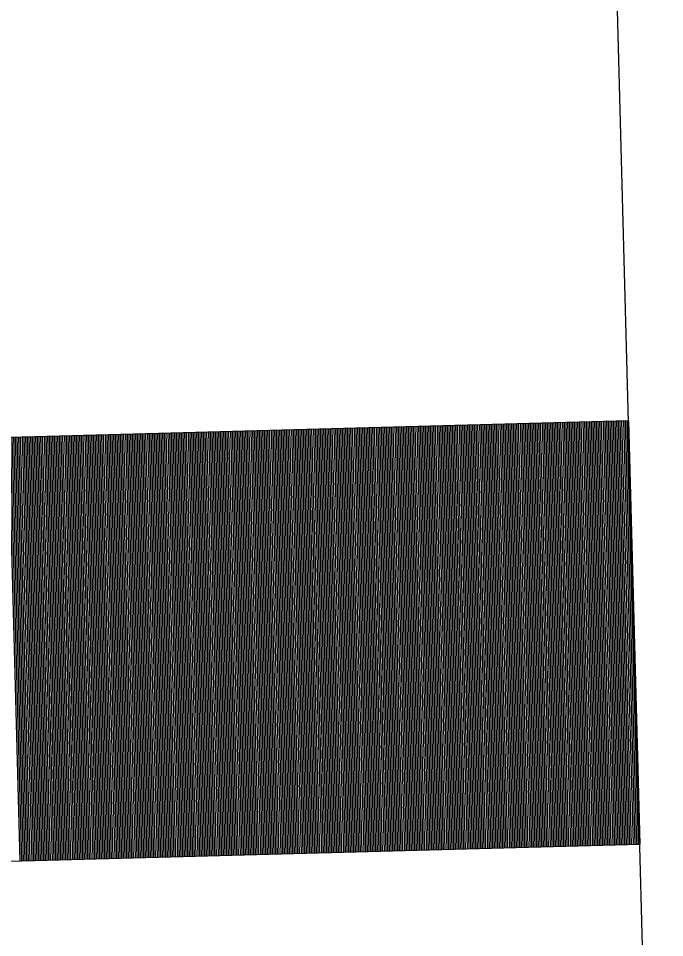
# Model space of a CAD drawing. Extents: x 1926836 to 1933254, y 596317 to 604524.
# Drawn here: x 1930959.76 to 1930963.66, y 598877.97 to 598883.52 of the extents above; entities that cross this region are included whole.
import ezdxf

# ---------------------------------------------------------------- set-up
doc = ezdxf.new("R2010")
doc.units = 0
doc.layers.add('Default', color=7, linetype='Continuous')

msp = doc.modelspace()

# ---------------------------------------------------------------- linework, layer by layer
at = {"layer": 'Default'}
for p, q in [((1930967.5783, 598726.9671), (1930963.1871, 598890.548)), ((1930945.658, 598880.6156), (1930963.441, 598881.093)), ((1930961.4152, 598881.0386), (1930961.4839, 598878.4814)), ((1930961.4254, 598881.0389), (1930961.4941, 598878.4817)), ((1930961.4357, 598881.0392), (1930961.5043, 598878.4819)), ((1930961.4459, 598881.0394), (1930961.5146, 598878.4822)), ((1930961.4561, 598881.0397), (1930961.5248, 598878.4825)), ((1930961.4664, 598881.04), (1930961.535, 598878.4828)), ((1930961.4766, 598881.0403), (1930961.5452, 598878.483)), ((1930961.4868, 598881.0405), (1930961.5555, 598878.4833)), ((1930961.497, 598881.0408), (1930961.5657, 598878.4836)), ((1930961.5073, 598881.0411), (1930961.5759, 598878.4839)), ((1930961.5175, 598881.0414), (1930961.5862, 598878.4841)), ((1930961.5277, 598881.0416), (1930961.5964, 598878.4844)), ((1930961.538, 598881.0419), (1930961.6066, 598878.4847)), ((1930961.5482, 598881.0422), (1930961.6168, 598878.485)), ((1930961.5584, 598881.0425), (1930961.6271, 598878.4852)), ((1930961.5687, 598881.0427), (1930961.6373, 598878.4855)), ((1930961.5789, 598881.043), (1930961.6475, 598878.4858)), ((1930961.5891, 598881.0433), (1930961.6578, 598878.4861)), ((1930961.5993, 598881.0436), (1930961.668, 598878.4863)), ((1930961.6096, 598881.0438), (1930961.6782, 598878.4866)), ((1930961.6198, 598881.0441), (1930961.6884, 598878.4869)), ((1930961.63, 598881.0444), (1930961.6987, 598878.4872)), ((1930961.6403, 598881.0447), (1930961.7089, 598878.4874)), ((1930961.6505, 598881.0449), (1930961.7191, 598878.4877)), ((1930961.6607, 598881.0452), (1930961.7294, 598878.488)), ((1930961.6709, 598881.0455), (1930961.7396, 598878.4883)), ((1930961.6812, 598881.0458), (1930961.7498, 598878.4885)), ((1930961.6914, 598881.046), (1930961.76, 598878.4888)), ((1930961.7016, 598881.0463), (1930961.7703, 598878.4891)), ((1930961.7119, 598881.0466), (1930961.7805, 598878.4894)), ((1930961.7221, 598881.0469), (1930961.7907, 598878.4896)), ((1930961.7323, 598881.0471), (1930961.801, 598878.4899)), ((1930961.7425, 598881.0474), (1930961.8112, 598878.4902)), ((1930961.7528, 598881.0477), (1930961.8214, 598878.4905)), ((1930961.763, 598881.048), (1930961.8316, 598878.4907)), ((1930961.7732, 598881.0482), (1930961.8419, 598878.491)), ((1930961.7835, 598881.0485), (1930961.8521, 598878.4913)), ((1930961.7937, 598881.0488), (1930961.8623, 598878.4916)), ((1930961.8039, 598881.0491), (1930961.8726, 598878.4918)), ((1930961.8141, 598881.0493), (1930961.8828, 598878.4921)), ((1930961.8244, 598881.0496), (1930961.893, 598878.4924)), ((1930961.8346, 598881.0499), (1930961.9032, 598878.4927)), ((1930961.8448, 598881.0502), (1930961.9135, 598878.4929)), ((1930961.8551, 598881.0504), (1930961.9237, 598878.4932)), ((1930961.8653, 598881.0507), (1930961.9339, 598878.4935)), ((1930961.8755, 598881.051), (1930961.9442, 598878.4938)), ((1930961.8857, 598881.0513), (1930961.9544, 598878.494)), ((1930961.896, 598881.0515), (1930961.9646, 598878.4943)), ((1930961.9062, 598881.0518), (1930961.9749, 598878.4946)), ((1930961.9164, 598881.0521), (1930961.9851, 598878.4948)), ((1930961.9267, 598881.0524), (1930961.9953, 598878.4951)), ((1930961.9369, 598881.0526), (1930962.0055, 598878.4954)), ((1930961.9471, 598881.0529), (1930962.0158, 598878.4957)), ((1930961.9574, 598881.0532), (1930962.026, 598878.4959)), ((1930961.9676, 598881.0534), (1930962.0362, 598878.4962)), ((1930961.9778, 598881.0537), (1930962.0465, 598878.4965)), ((1930961.988, 598881.054), (1930962.0567, 598878.4968)), ((1930961.9983, 598881.0543), (1930962.0669, 598878.497)), ((1930962.0085, 598881.0545), (1930962.0771, 598878.4973)), ((1930962.0187, 598881.0548), (1930962.0874, 598878.4976)), ((1930962.029, 598881.0551), (1930962.0976, 598878.4979)), ((1930962.0392, 598881.0554), (1930962.1078, 598878.4981)), ((1930962.0494, 598881.0556), (1930962.1181, 598878.4984)), ((1930962.0596, 598881.0559), (1930962.1283, 598878.4987)), ((1930962.0699, 598881.0562), (1930962.1385, 598878.499)), ((1930962.0801, 598881.0565), (1930962.1487, 598878.4992)), ((1930962.0903, 598881.0567), (1930962.159, 598878.4995)), ((1930962.1006, 598881.057), (1930962.1692, 598878.4998)), ((1930962.1108, 598881.0573), (1930962.1794, 598878.5001)), ((1930962.121, 598881.0576), (1930962.1897, 598878.5003)), ((1930962.1312, 598881.0578), (1930962.1999, 598878.5006)), ((1930962.1415, 598881.0581), (1930962.2101, 598878.5009)), ((1930962.1517, 598881.0584), (1930962.2203, 598878.5012)), ((1930962.1619, 598881.0587), (1930962.2306, 598878.5014)), ((1930962.1722, 598881.0589), (1930962.2408, 598878.5017)), ((1930962.1824, 598881.0592), (1930962.251, 598878.502)), ((1930962.1926, 598881.0595), (1930962.2613, 598878.5023)), ((1930962.2028, 598881.0598), (1930962.2715, 598878.5025)), ((1930962.2131, 598881.06), (1930962.2817, 598878.5028)), ((1930962.2233, 598881.0603), (1930962.2919, 598878.5031)), ((1930962.2335, 598881.0606), (1930962.3022, 598878.5034)), ((1930962.2438, 598881.0609), (1930962.3124, 598878.5036)), ((1930962.254, 598881.0611), (1930962.3226, 598878.5039)), ((1930962.2642, 598881.0614), (1930962.3329, 598878.5042)), ((1930962.2744, 598881.0617), (1930962.3431, 598878.5045)), ((1930962.2847, 598881.062), (1930962.3533, 598878.5047)), ((1930962.2949, 598881.0622), (1930962.3636, 598878.505)), ((1930962.3051, 598881.0625), (1930962.3738, 598878.5053)), ((1930962.3154, 598881.0628), (1930962.384, 598878.5056)), ((1930962.3256, 598881.0631), (1930962.3942, 598878.5058)), ((1930962.3358, 598881.0633), (1930962.4045, 598878.5061)), ((1930962.346, 598881.0636), (1930962.4147, 598878.5064)), ((1930962.3563, 598881.0639), (1930962.4249, 598878.5067)), ((1930962.3665, 598881.0642), (1930962.4352, 598878.5069)), ((1930962.3767, 598881.0644), (1930962.4454, 598878.5072)), ((1930962.387, 598881.0647), (1930962.4556, 598878.5075)), ((1930962.3972, 598881.065), (1930962.4658, 598878.5078)), ((1930962.4074, 598881.0653), (1930962.4761, 598878.508)), ((1930962.4177, 598881.0655), (1930962.4863, 598878.5083)), ((1930962.4279, 598881.0658), (1930962.4965, 598878.5086)), ((1930962.4381, 598881.0661), (1930962.5068, 598878.5089)), ((1930962.4483, 598881.0664), (1930962.517, 598878.5091)), ((1930962.4586, 598881.0666), (1930962.5272, 598878.5094)), ((1930962.4688, 598881.0669), (1930962.5374, 598878.5097)), ((1930962.479, 598881.0672), (1930962.5477, 598878.51)), ((1930962.4893, 598881.0675), (1930962.5579, 598878.5102)), ((1930962.4995, 598881.0677), (1930962.5681, 598878.5105)), ((1930962.5097, 598881.068), (1930962.5784, 598878.5108)), ((1930962.5199, 598881.0683), (1930962.5886, 598878.511)), ((1930962.5302, 598881.0686), (1930962.5988, 598878.5113)), ((1930962.5404, 598881.0688), (1930962.609, 598878.5116)), ((1930962.5506, 598881.0691), (1930962.6193, 598878.5119)), ((1930962.5609, 598881.0694), (1930962.6295, 598878.5121)), ((1930962.5711, 598881.0696), (1930962.6397, 598878.5124)), ((1930962.5813, 598881.0699), (1930962.65, 598878.5127)), ((1930962.5915, 598881.0702), (1930962.6602, 598878.513)), ((1930962.6018, 598881.0705), (1930962.6704, 598878.5132)), ((1930962.612, 598881.0707), (1930962.6806, 598878.5135)), ((1930962.6222, 598881.071), (1930962.6909, 598878.5138)), ((1930962.6325, 598881.0713), (1930962.7011, 598878.5141)), ((1930962.6427, 598881.0716), (1930962.7113, 598878.5143)), ((1930962.6529, 598881.0718), (1930962.7216, 598878.5146)), ((1930962.6631, 598881.0721), (1930962.7318, 598878.5149)), ((1930962.6734, 598881.0724), (1930962.742, 598878.5152)), ((1930962.6836, 598881.0727), (1930962.7522, 598878.5154)), ((1930962.6938, 598881.0729), (1930962.7625, 598878.5157)), ((1930962.7041, 598881.0732), (1930962.7727, 598878.516)), ((1930962.7143, 598881.0735), (1930962.7829, 598878.5163)), ((1930962.7245, 598881.0738), (1930962.7932, 598878.5165)), ((1930962.7347, 598881.074), (1930962.8034, 598878.5168)), ((1930962.745, 598881.0743), (1930962.8136, 598878.5171)), ((1930962.7552, 598881.0746), (1930962.8239, 598878.5174)), ((1930962.7654, 598881.0749), (1930962.8341, 598878.5176)), ((1930962.7757, 598881.0751), (1930962.8443, 598878.5179)), ((1930962.7859, 598881.0754), (1930962.8545, 598878.5182)), ((1930962.7961, 598881.0757), (1930962.8648, 598878.5185)), ((1930962.8063, 598881.076), (1930962.875, 598878.5187)), ((1930962.8166, 598881.0762), (1930962.8852, 598878.519)), ((1930962.8268, 598881.0765), (1930962.8955, 598878.5193)), ((1930962.837, 598881.0768), (1930962.9057, 598878.5196)), ((1930962.8473, 598881.0771), (1930962.9159, 598878.5198)), ((1930962.8575, 598881.0773), (1930962.9261, 598878.5201)), ((1930962.8677, 598881.0776), (1930962.9364, 598878.5204)), ((1930962.878, 598881.0779), (1930962.9466, 598878.5207)), ((1930962.8882, 598881.0782), (1930962.9568, 598878.5209)), ((1930962.8984, 598881.0784), (1930962.9671, 598878.5212)), ((1930962.9086, 598881.0787), (1930962.9773, 598878.5215)), ((1930962.9189, 598881.079), (1930962.9875, 598878.5218)), ((1930962.9291, 598881.0793), (1930962.9977, 598878.522)), ((1930962.9393, 598881.0795), (1930963.008, 598878.5223)), ((1930962.9496, 598881.0798), (1930963.0182, 598878.5226)), ((1930962.9598, 598881.0801), (1930963.0284, 598878.5229)), ((1930962.97, 598881.0804), (1930963.0387, 598878.5231)), ((1930962.9802, 598881.0806), (1930963.0489, 598878.5234)), ((1930962.9905, 598881.0809), (1930963.0591, 598878.5237)), ((1930963.0007, 598881.0812), (1930963.0693, 598878.524)), ((1930963.0109, 598881.0815), (1930963.0796, 598878.5242)), ((1930963.0212, 598881.0817), (1930963.0898, 598878.5245)), ((1930963.0314, 598881.082), (1930963.1, 598878.5248)), ((1930963.0416, 598881.0823), (1930963.1103, 598878.5251)), ((1930963.0518, 598881.0826), (1930963.1205, 598878.5253)), ((1930963.0621, 598881.0828), (1930963.1307, 598878.5256)), ((1930963.0723, 598881.0831), (1930963.1409, 598878.5259)), ((1930963.0825, 598881.0834), (1930963.1512, 598878.5262)), ((1930963.0928, 598881.0837), (1930963.1614, 598878.5264)), ((1930963.103, 598881.0839), (1930963.1716, 598878.5267)), ((1930963.1132, 598881.0842), (1930963.1819, 598878.527)), ((1930963.1234, 598881.0845), (1930963.1921, 598878.5273)), ((1930963.1337, 598881.0848), (1930963.2023, 598878.5275)), ((1930963.1439, 598881.085), (1930963.2125, 598878.5278)), ((1930963.1541, 598881.0853), (1930963.2228, 598878.5281)), ((1930963.1644, 598881.0856), (1930963.233, 598878.5283)), ((1930963.1746, 598881.0859), (1930963.2432, 598878.5286)), ((1930963.1848, 598881.0861), (1930963.2535, 598878.5289)), ((1930963.195, 598881.0864), (1930963.2637, 598878.5292)), ((1930963.2053, 598881.0867), (1930963.2739, 598878.5294)), ((1930963.2155, 598881.0869), (1930963.2842, 598878.5297)), ((1930963.2257, 598881.0872), (1930963.2944, 598878.53)), ((1930963.236, 598881.0875), (1930963.3046, 598878.5303)), ((1930963.2462, 598881.0878), (1930963.3148, 598878.5305)), ((1930963.2564, 598881.088), (1930963.3251, 598878.5308)), ((1930963.2667, 598881.0883), (1930963.3353, 598878.5311)), ((1930963.2769, 598881.0886), (1930963.3455, 598878.5314)), ((1930963.2871, 598881.0889), (1930963.3558, 598878.5316)), ((1930963.2973, 598881.0891), (1930963.366, 598878.5319)), ((1930963.3076, 598881.0894), (1930963.3762, 598878.5322)), ((1930963.3178, 598881.0897), (1930963.3864, 598878.5325)), ((1930963.328, 598881.09), (1930963.3967, 598878.5327)), ((1930963.3383, 598881.0902), (1930963.4069, 598878.533)), ((1930963.3485, 598881.0905), (1930963.4171, 598878.5333)), ((1930963.3587, 598881.0908), (1930963.4274, 598878.5336)), ((1930963.3689, 598881.0911), (1930963.4376, 598878.5338)), ((1930963.3792, 598881.0913), (1930963.4478, 598878.5341)), ((1930963.3894, 598881.0916), (1930963.458, 598878.5344)), ((1930963.3996, 598881.0919), (1930963.4683, 598878.5347)), ((1930963.4099, 598881.0922), (1930963.4785, 598878.5349)), ((1930963.4201, 598881.0924), (1930963.4887, 598878.5352)), ((1930963.4303, 598881.0927), (1930963.499, 598878.5355)), ((1930963.4405, 598881.093), (1930963.5092, 598878.5358)), ((1930963.5096, 598878.5358), (1930963.441, 598881.093)), ((1930959.6968, 598880.9925), (1930959.7654, 598878.4353)), ((1930959.707, 598880.9928), (1930959.7756, 598878.4355)), ((1930959.7172, 598880.993), (1930959.7859, 598878.4358)), ((1930959.7274, 598880.9933), (1930959.7961, 598878.4361)), ((1930959.7377, 598880.9936), (1930959.8063, 598878.4364)), ((1930959.7479, 598880.9939), (1930959.8166, 598878.4366)), ((1930959.7581, 598880.9941), (1930959.8268, 598878.4369)), ((1930959.7684, 598880.9944), (1930959.837, 598878.4372)), ((1930959.7786, 598880.9947), (1930959.8472, 598878.4375)), ((1930959.7888, 598880.995), (1930959.8575, 598878.4377)), ((1930959.7991, 598880.9952), (1930959.8677, 598878.438)), ((1930959.8093, 598880.9955), (1930959.8779, 598878.4383)), ((1930959.8195, 598880.9958), (1930959.8882, 598878.4386)), ((1930959.8297, 598880.9961), (1930959.8984, 598878.4388)), ((1930959.84, 598880.9963), (1930959.9086, 598878.4391)), ((1930959.8502, 598880.9966), (1930959.9188, 598878.4394)), ((1930959.8604, 598880.9969), (1930959.9291, 598878.4397)), ((1930959.8707, 598880.9972), (1930959.9393, 598878.4399)), ((1930959.8809, 598880.9974), (1930959.9495, 598878.4402)), ((1930959.8911, 598880.9977), (1930959.9598, 598878.4405)), ((1930959.9013, 598880.998), (1930959.97, 598878.4408)), ((1930959.9116, 598880.9983), (1930959.9802, 598878.441)), ((1930959.9218, 598880.9985), (1930959.9904, 598878.4413)), ((1930959.932, 598880.9988), (1930960.0007, 598878.4416)), ((1930959.9423, 598880.9991), (1930960.0109, 598878.4419)), ((1930959.9525, 598880.9994), (1930960.0211, 598878.4421)), ((1930959.9627, 598880.9996), (1930960.0314, 598878.4424)), ((1930959.9729, 598880.9999), (1930960.0416, 598878.4427)), ((1930959.9832, 598881.0002), (1930960.0518, 598878.443)), ((1930959.9934, 598881.0005), (1930960.062, 598878.4432)), ((1930960.0036, 598881.0007), (1930960.0723, 598878.4435)), ((1930960.0139, 598881.001), (1930960.0825, 598878.4438)), ((1930960.0241, 598881.0013), (1930960.0927, 598878.4441)), ((1930960.0343, 598881.0016), (1930960.103, 598878.4443)), ((1930960.0445, 598881.0018), (1930960.1132, 598878.4446)), ((1930960.0548, 598881.0021), (1930960.1234, 598878.4449)), ((1930960.065, 598881.0024), (1930960.1336, 598878.4451)), ((1930960.0752, 598881.0027), (1930960.1439, 598878.4454)), ((1930960.0855, 598881.0029), (1930960.1541, 598878.4457)), ((1930960.0957, 598881.0032), (1930960.1643, 598878.446)), ((1930960.1059, 598881.0035), (1930960.1746, 598878.4462)), ((1930960.1161, 598881.0037), (1930960.1848, 598878.4465)), ((1930960.1264, 598881.004), (1930960.195, 598878.4468)), ((1930960.1366, 598881.0043), (1930960.2053, 598878.4471)), ((1930960.1468, 598881.0046), (1930960.2155, 598878.4473)), ((1930960.1571, 598881.0048), (1930960.2257, 598878.4476)), ((1930960.1673, 598881.0051), (1930960.2359, 598878.4479)), ((1930960.1775, 598881.0054), (1930960.2462, 598878.4482)), ((1930960.1877, 598881.0057), (1930960.2564, 598878.4484)), ((1930960.198, 598881.0059), (1930960.2666, 598878.4487)), ((1930960.2082, 598881.0062), (1930960.2769, 598878.449)), ((1930960.2184, 598881.0065), (1930960.2871, 598878.4493)), ((1930960.2287, 598881.0068), (1930960.2973, 598878.4495)), ((1930960.2389, 598881.007), (1930960.3075, 598878.4498)), ((1930960.2491, 598881.0073), (1930960.3178, 598878.4501)), ((1930960.2594, 598881.0076), (1930960.328, 598878.4504)), ((1930960.2696, 598881.0079), (1930960.3382, 598878.4506)), ((1930960.2798, 598881.0081), (1930960.3485, 598878.4509)), ((1930960.29, 598881.0084), (1930960.3587, 598878.4512)), ((1930960.3003, 598881.0087), (1930960.3689, 598878.4515)), ((1930960.3105, 598881.009), (1930960.3791, 598878.4517)), ((1930960.3207, 598881.0092), (1930960.3894, 598878.452)), ((1930960.331, 598881.0095), (1930960.3996, 598878.4523)), ((1930960.3412, 598881.0098), (1930960.4098, 598878.4526)), ((1930960.3514, 598881.0101), (1930960.4201, 598878.4528)), ((1930960.3616, 598881.0103), (1930960.4303, 598878.4531)), ((1930960.3719, 598881.0106), (1930960.4405, 598878.4534)), ((1930960.3821, 598881.0109), (1930960.4507, 598878.4537)), ((1930960.3923, 598881.0112), (1930960.461, 598878.4539)), ((1930960.4026, 598881.0114), (1930960.4712, 598878.4542)), ((1930960.4128, 598881.0117), (1930960.4814, 598878.4545)), ((1930960.423, 598881.012), (1930960.4917, 598878.4548)), ((1930960.4332, 598881.0123), (1930960.5019, 598878.455)), ((1930960.4435, 598881.0125), (1930960.5121, 598878.4553)), ((1930960.4537, 598881.0128), (1930960.5223, 598878.4556)), ((1930960.4639, 598881.0131), (1930960.5326, 598878.4559)), ((1930960.4742, 598881.0134), (1930960.5428, 598878.4561)), ((1930960.4844, 598881.0136), (1930960.553, 598878.4564)), ((1930960.4946, 598881.0139), (1930960.5633, 598878.4567)), ((1930960.5048, 598881.0142), (1930960.5735, 598878.457)), ((1930960.5151, 598881.0145), (1930960.5837, 598878.4572)), ((1930960.5253, 598881.0147), (1930960.5939, 598878.4575)), ((1930960.5355, 598881.015), (1930960.6042, 598878.4578)), ((1930960.5458, 598881.0153), (1930960.6144, 598878.4581)), ((1930960.556, 598881.0156), (1930960.6246, 598878.4583)), ((1930960.5662, 598881.0158), (1930960.6349, 598878.4586)), ((1930960.5764, 598881.0161), (1930960.6451, 598878.4589)), ((1930960.5867, 598881.0164), (1930960.6553, 598878.4592)), ((1930960.5969, 598881.0167), (1930960.6656, 598878.4594)), ((1930960.6071, 598881.0169), (1930960.6758, 598878.4597)), ((1930960.6174, 598881.0172), (1930960.686, 598878.46)), ((1930960.6276, 598881.0175), (1930960.6962, 598878.4603)), ((1930960.6378, 598881.0178), (1930960.7065, 598878.4605)), ((1930960.648, 598881.018), (1930960.7167, 598878.4608)), ((1930960.6583, 598881.0183), (1930960.7269, 598878.4611)), ((1930960.6685, 598881.0186), (1930960.7372, 598878.4613)), ((1930960.6787, 598881.0189), (1930960.7474, 598878.4616)), ((1930960.689, 598881.0191), (1930960.7576, 598878.4619)), ((1930960.6992, 598881.0194), (1930960.7678, 598878.4622)), ((1930960.7094, 598881.0197), (1930960.7781, 598878.4624)), ((1930960.7197, 598881.0199), (1930960.7883, 598878.4627)), ((1930960.7299, 598881.0202), (1930960.7985, 598878.463)), ((1930960.7401, 598881.0205), (1930960.8088, 598878.4633)), ((1930960.7503, 598881.0208), (1930960.819, 598878.4635)), ((1930960.7606, 598881.021), (1930960.8292, 598878.4638)), ((1930960.7708, 598881.0213), (1930960.8394, 598878.4641)), ((1930960.781, 598881.0216), (1930960.8497, 598878.4644)), ((1930960.7913, 598881.0219), (1930960.8599, 598878.4646)), ((1930960.8015, 598881.0221), (1930960.8701, 598878.4649)), ((1930960.8117, 598881.0224), (1930960.8804, 598878.4652)), ((1930960.8219, 598881.0227), (1930960.8906, 598878.4655)), ((1930960.8322, 598881.023), (1930960.9008, 598878.4657)), ((1930960.8424, 598881.0232), (1930960.911, 598878.466)), ((1930960.8526, 598881.0235), (1930960.9213, 598878.4663)), ((1930960.8629, 598881.0238), (1930960.9315, 598878.4666)), ((1930960.8731, 598881.0241), (1930960.9417, 598878.4668)), ((1930960.8833, 598881.0243), (1930960.952, 598878.4671)), ((1930960.8935, 598881.0246), (1930960.9622, 598878.4674)), ((1930960.9038, 598881.0249), (1930960.9724, 598878.4677)), ((1930960.914, 598881.0252), (1930960.9826, 598878.4679)), ((1930960.9242, 598881.0254), (1930960.9929, 598878.4682)), ((1930960.9345, 598881.0257), (1930961.0031, 598878.4685)), ((1930960.9447, 598881.026), (1930961.0133, 598878.4688)), ((1930960.9549, 598881.0263), (1930961.0236, 598878.469)), ((1930960.9651, 598881.0265), (1930961.0338, 598878.4693)), ((1930960.9754, 598881.0268), (1930961.044, 598878.4696)), ((1930960.9856, 598881.0271), (1930961.0543, 598878.4699)), ((1930960.9958, 598881.0274), (1930961.0645, 598878.4701)), ((1930961.0061, 598881.0276), (1930961.0747, 598878.4704)), ((1930961.0163, 598881.0279), (1930961.0849, 598878.4707)), ((1930961.0265, 598881.0282), (1930961.0952, 598878.471)), ((1930961.0367, 598881.0285), (1930961.1054, 598878.4712)), ((1930961.047, 598881.0287), (1930961.1156, 598878.4715)), ((1930961.0572, 598881.029), (1930961.1259, 598878.4718)), ((1930961.0674, 598881.0293), (1930961.1361, 598878.4721)), ((1930961.0777, 598881.0296), (1930961.1463, 598878.4723)), ((1930961.0879, 598881.0298), (1930961.1565, 598878.4726)), ((1930961.0981, 598881.0301), (1930961.1668, 598878.4729)), ((1930961.1084, 598881.0304), (1930961.177, 598878.4732)), ((1930961.1186, 598881.0307), (1930961.1872, 598878.4734)), ((1930961.1288, 598881.0309), (1930961.1975, 598878.4737)), ((1930961.139, 598881.0312), (1930961.2077, 598878.474)), ((1930961.1493, 598881.0315), (1930961.2179, 598878.4743)), ((1930961.1595, 598881.0318), (1930961.2281, 598878.4745)), ((1930961.1697, 598881.032), (1930961.2384, 598878.4748)), ((1930961.18, 598881.0323), (1930961.2486, 598878.4751)), ((1930961.1902, 598881.0326), (1930961.2588, 598878.4754)), ((1930961.2004, 598881.0329), (1930961.2691, 598878.4756)), ((1930961.2106, 598881.0331), (1930961.2793, 598878.4759)), ((1930961.2209, 598881.0334), (1930961.2895, 598878.4762)), ((1930961.2311, 598881.0337), (1930961.2997, 598878.4765)), ((1930961.2413, 598881.034), (1930961.31, 598878.4767)), ((1930961.2516, 598881.0342), (1930961.3202, 598878.477)), ((1930961.2618, 598881.0345), (1930961.3304, 598878.4773)), ((1930961.272, 598881.0348), (1930961.3407, 598878.4776)), ((1930961.2822, 598881.0351), (1930961.3509, 598878.4778)), ((1930961.2925, 598881.0353), (1930961.3611, 598878.4781)), ((1930961.3027, 598881.0356), (1930961.3713, 598878.4784)), ((1930961.3129, 598881.0359), (1930961.3816, 598878.4786)), ((1930961.3232, 598881.0362), (1930961.3918, 598878.4789)), ((1930961.3334, 598881.0364), (1930961.402, 598878.4792)), ((1930961.3436, 598881.0367), (1930961.4123, 598878.4795)), ((1930961.3538, 598881.037), (1930961.4225, 598878.4797)), ((1930961.3641, 598881.0372), (1930961.4327, 598878.48)), ((1930961.3743, 598881.0375), (1930961.4429, 598878.4803)), ((1930961.3845, 598881.0378), (1930961.4532, 598878.4806)), ((1930961.3948, 598881.0381), (1930961.4634, 598878.4808)), ((1930961.405, 598881.0383), (1930961.4736, 598878.4811)), ((1930945.7266, 598878.0584), (1930963.5096, 598878.5358))]:
    msp.add_line(p, q, dxfattribs=at)

doc.saveas('drawing.dxf')
